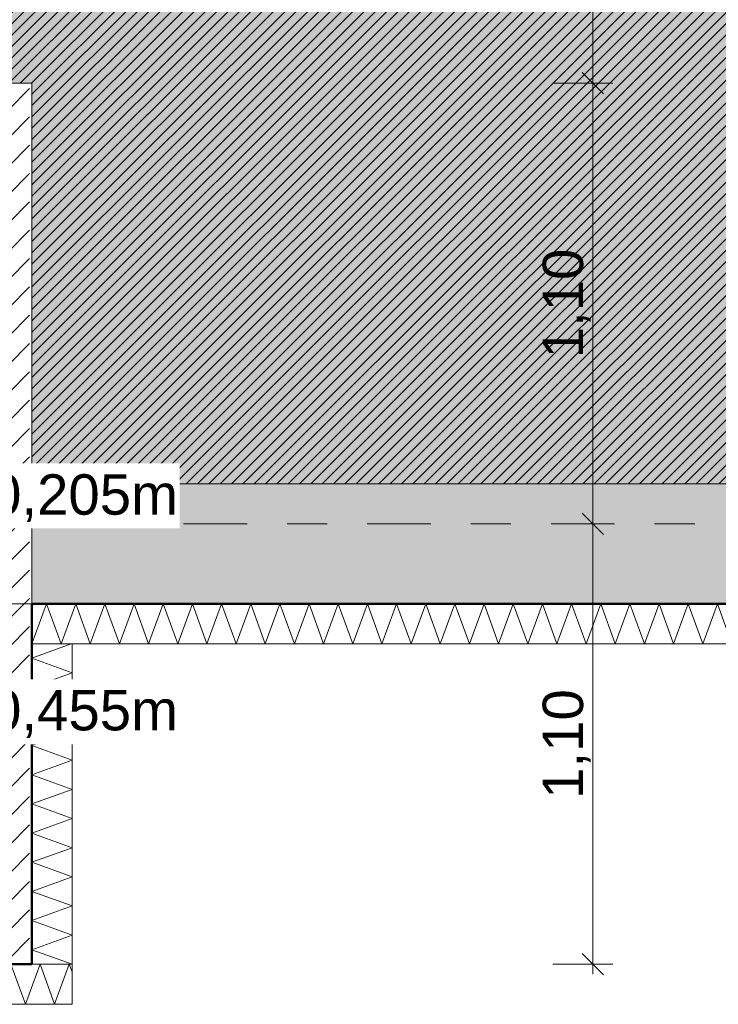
# Model space of a CAD drawing. Header units: metres. Extents: x -273 to 6, y -183 to 13.
# Tile 308 of 379: x -24.1 to -22.36, y -40.65 to -38.19. Entities that reach past the tile are written whole.
import ezdxf

# ---------------------------------------------------------------- set-up
doc = ezdxf.new("R2010")
doc.units = ezdxf.units.M
doc.header["$LTSCALE"] = 0.05
doc.header["$PDMODE"] = 1
doc.header["$PDSIZE"] = -2
doc.linetypes.add('ISO-02 Strichlinie', pattern=[3.81, 3.048, -0.762])
doc.linetypes.add('Linienart-53', pattern=[5.291531, 3.175, -1.058062, 0.352704, -0.705764])
doc.layers.get('0').update_dxf_attribs({"lineweight": 25})
for name, color, linetype, lineweight, true_color in [('00 -Bauelemente -Beton unbewehrt', 7, 'Continuous', 9, 0xf7e06e), ('00 -Bauelemente -Dämmung innen', 7, 'Continuous', 9, 0xff7fe6), ('30 -32 Gründung- 2 Flachgründungen u. Bodenplatten', 7, 'Continuous', 9, 0xff6633), ('30 -32 Gründung-4 Frostschürze', 7, 'Continuous', 9, 0x66aaff), ('70 -72 Beschriftung- 1 Beschriftung allgemein', 7, 'Continuous', 9, 0xff6633), ('70 -76 Bemaßung- 2 Allgemein', 7, 'Continuous', 5, 0x6666cc)]:
    doc.layers.add(name, color=color, linetype=linetype, lineweight=lineweight, true_color=true_color)
for name, color, linetype, lineweight in [('30 -35 Decken- 2 Beläge- Dämmung', 7, 'Continuous', 9), ('70 -71 Achsen- 1 Gebäudeachsen', 7, 'Linienart-53', 18), ('Keine', 7, 'Continuous', 9)]:
    doc.layers.add(name, color=color, linetype=linetype, lineweight=lineweight)
doc.styles.add('Arial', font='arial.ttf')
doc.dimstyles.new('k+k_klein', dxfattribs={"dimtxt": 0.100689, "dimasz": 0.05302, "dimexe": 0.05, "dimexo": 0.15, "dimgap": 0.005, "dimtad": 1, "dimdec": 3, "dimtxsty": 'Arial', "dimblk": 'VW_SLASH-2', "dimblk1": 'VW_SLASH-2', "dimblk2": 'VW_SLASH-2', "dimcen": 0, "dimdle": 0.025, "dimadec": 3, "dimazin": 0, "dimtfac": 0.75, "dimtdec": 3, "dimtix": 1, "dimtmove": 0, "dimatfit": 0, "dimldrblk": 'VW_FILLEDARROW', "dimfxl": 0.1, "dimfxlon": 1, "dimfrac": 2, "dimtolj": 1, "dimarcsym": 0})

# ---------------------------------------------------------------- blocks, each defined once
blk = doc.blocks.new('_Achsen (3D)')
at = {"layer": '70 -71 Achsen- 1 Gebäudeachsen', "transparency": 33554687}
blk.add_line((-179.668, -39.447), (3.826, -39.447), dxfattribs=at)
blk = doc.blocks.new('Gruppe-374')
at = {"color": 255, "linetype": 'Continuous', "lineweight": 5}
blk.add_wipeout([(-24.071, -39.747), (-18.021, -39.747), (-18.021, -39.647), (-24.071, -39.647)], dxfattribs=at).dxf.layer = '00 -Bauelemente -Dämmung innen'
blk = doc.blocks.new('Gruppe-375')
at = {"layer": '00 -Bauelemente -Dämmung innen', "color": 7, "transparency": 33554687, "flags": 128}
blk.add_lwpolyline([(-24.071, -39.747), (-24.0346, -39.647), (-23.9982, -39.747), (-23.9618, -39.647), (-23.9254, -39.747), (-23.889, -39.647), (-23.8526, -39.747), (-23.8162, -39.647), (-23.7798, -39.747), (-23.7434, -39.647), (-23.707, -39.747), (-23.6706, -39.647), (-23.6342, -39.747), (-23.5978, -39.647), (-23.5614, -39.747), (-23.525, -39.647), (-23.4886, -39.747), (-23.4523, -39.647), (-23.4159, -39.747), (-23.3795, -39.647), (-23.3431, -39.747), (-23.3067, -39.647), (-23.2703, -39.747), (-23.2339, -39.647), (-23.1975, -39.747), (-23.1611, -39.647), (-23.1247, -39.747), (-23.0883, -39.647), (-23.0519, -39.747), (-23.0155, -39.647), (-22.9791, -39.747), (-22.9427, -39.647), (-22.9063, -39.747), (-22.8699, -39.647), (-22.8335, -39.747), (-22.7971, -39.647), (-22.7607, -39.747), (-22.7243, -39.647), (-22.6879, -39.747), (-22.6515, -39.647), (-22.6151, -39.747), (-22.5787, -39.647), (-22.5423, -39.747), (-22.5059, -39.647), (-22.4695, -39.747), (-22.4331, -39.647), (-22.3967, -39.747), (-22.3603, -39.647), (-22.3239, -39.747)], dxfattribs=at)
blk = doc.blocks.new('Gruppe-376')
at = {"layer": '00 -Bauelemente -Dämmung innen', "color": 7, "linetype": 'Continuous', "lineweight": 9, "transparency": 33554687}
blk.add_line((-24.071, -39.647), (-24.071, -39.747), dxfattribs=at)
blk = doc.blocks.new('Gruppe-378')
at = {"color": 7, "transparency": 33554687}
blk.add_blockref('Gruppe-376', (0, 0), dxfattribs=at)
blk = doc.blocks.new('Gruppe-379')
at = {"layer": '00 -Bauelemente -Dämmung innen', "color": 7, "linetype": 'Continuous', "lineweight": 9, "transparency": 33554687}
blk.add_line((-18.021, -39.647), (-24.071, -39.647), dxfattribs=at)
blk = doc.blocks.new('Gruppe-380')
at = {"layer": '00 -Bauelemente -Dämmung innen', "color": 7, "linetype": 'Continuous', "lineweight": 9, "transparency": 33554687}
blk.add_line((-24.071, -39.747), (-18.021, -39.747), dxfattribs=at)
blk = doc.blocks.new('Gruppe-381')
at = {"color": 7, "transparency": 33554687}
for name in ['Gruppe-379', 'Gruppe-380']:
    blk.add_blockref(name, (0, 0), dxfattribs=at)
blk = doc.blocks.new('Gruppe-382')
at = {"layer": '00 -Bauelemente -Dämmung innen', "color": 7}
blk.add_blockref('Gruppe-374', (0, 0), dxfattribs=at)
at = {"color": 7, "transparency": 33554687}
for name in ['Gruppe-378', 'Gruppe-381']:
    blk.add_blockref(name, (0, 0), dxfattribs=at)
at = {"layer": '00 -Bauelemente -Dämmung innen', "color": 7, "transparency": 33554687}
blk.add_blockref('Gruppe-375', (0, 0), dxfattribs=at)
blk = doc.blocks.new('Gruppe-383')
at = {"layer": '00 -Bauelemente -Dämmung innen', "color": 7, "transparency": 33554687}
blk.add_blockref('Gruppe-382', (0, 0), dxfattribs=at)
at = {"layer": '00 -Bauelemente -Dämmung innen', "color": 0, "flags": 1}
for tag in ['prm0_value', 'prm1_value', 'prm2_value', 'prm3_value', 'prm4_value', 'prm5_value', 'prm6_value', 'IFC_UUID', 'instanceID', 'prm0_name', 'prm0_type', 'prm1_name', 'prm1_type', 'prm2_name', 'prm2_type', 'prm3_name', 'prm3_type', 'prm4_name', 'prm4_type', 'prm5_name', 'prm5_type', 'prm6_name', 'prm6_type']:
    blk.add_attdef(tag, (-24.071, -39.747), '', height=0.00018, dxfattribs=at)
blk = doc.blocks.new('Gruppe-1404')
at = {"color": 255, "linetype": 'Continuous', "lineweight": 5}
blk.add_wipeout([(-23.971, -40.547), (-23.971, -39.747), (-24.071, -39.747), (-24.071, -40.547)], dxfattribs=at).dxf.layer = '00 -Bauelemente -Dämmung innen'
blk = doc.blocks.new('Gruppe-1405')
at = {"layer": '00 -Bauelemente -Dämmung innen', "color": 7, "transparency": 33554687, "flags": 128}
blk.add_lwpolyline([(-23.971, -40.547), (-24.071, -40.5106), (-23.971, -40.4742), (-24.071, -40.4379), (-23.971, -40.4015), (-24.071, -40.3651), (-23.971, -40.3287), (-24.071, -40.2923), (-23.971, -40.2559), (-24.071, -40.2195), (-23.971, -40.1831), (-24.071, -40.1467), (-23.971, -40.1103), (-24.071, -40.0739), (-23.971, -40.0375), (-24.071, -40.0011), (-23.971, -39.9647), (-24.071, -39.9283), (-23.971, -39.8919), (-24.071, -39.8555), (-23.971, -39.8191), (-24.071, -39.7827), (-23.973, -39.747)], dxfattribs=at)
blk = doc.blocks.new('Gruppe-1406')
at = {"layer": '00 -Bauelemente -Dämmung innen', "color": 7, "linetype": 'Continuous', "lineweight": 9, "transparency": 33554687}
blk.add_line((-24.071, -40.547), (-23.971, -40.547), dxfattribs=at)
blk = doc.blocks.new('Gruppe-1407')
at = {"layer": '00 -Bauelemente -Dämmung innen', "color": 7, "linetype": 'Continuous', "lineweight": 9, "transparency": 33554687}
blk.add_line((-23.971, -39.747), (-24.071, -39.747), dxfattribs=at)
blk = doc.blocks.new('Gruppe-1408')
at = {"color": 7, "transparency": 33554687}
for name in ['Gruppe-1407', 'Gruppe-1406']:
    blk.add_blockref(name, (0, 0), dxfattribs=at)
blk = doc.blocks.new('Gruppe-1409')
at = {"layer": '00 -Bauelemente -Dämmung innen', "color": 7, "linetype": 'Continuous', "lineweight": 9, "transparency": 33554687}
blk.add_line((-24.071, -39.747), (-24.071, -40.547), dxfattribs=at)
blk = doc.blocks.new('Gruppe-1410')
at = {"layer": '00 -Bauelemente -Dämmung innen', "color": 7, "linetype": 'Continuous', "lineweight": 9, "transparency": 33554687}
blk.add_line((-23.971, -40.547), (-23.971, -39.747), dxfattribs=at)
blk = doc.blocks.new('Gruppe-1411')
at = {"color": 7, "transparency": 33554687}
for name in ['Gruppe-1409', 'Gruppe-1410']:
    blk.add_blockref(name, (0, 0), dxfattribs=at)
blk = doc.blocks.new('Gruppe-1412')
at = {"layer": '00 -Bauelemente -Dämmung innen', "color": 7}
blk.add_blockref('Gruppe-1404', (0, 0), dxfattribs=at)
at = {"color": 7, "transparency": 33554687}
for name in ['Gruppe-1408', 'Gruppe-1411']:
    blk.add_blockref(name, (0, 0), dxfattribs=at)
at = {"layer": '00 -Bauelemente -Dämmung innen', "color": 7, "transparency": 33554687}
blk.add_blockref('Gruppe-1405', (0, 0), dxfattribs=at)
blk = doc.blocks.new('Gruppe-1413')
at = {"layer": '00 -Bauelemente -Dämmung innen', "color": 7, "transparency": 33554687}
blk.add_blockref('Gruppe-1412', (0, 0), dxfattribs=at)
at = {"layer": '00 -Bauelemente -Dämmung innen', "color": 0, "flags": 1}
for tag in ['prm0_value', 'prm1_value', 'prm2_value', 'prm3_value', 'prm4_value', 'prm5_value', 'prm6_value', 'IFC_UUID', 'instanceID', 'prm0_name', 'prm0_type', 'prm1_name', 'prm1_type', 'prm2_name', 'prm2_type', 'prm3_name', 'prm3_type', 'prm4_name', 'prm4_type', 'prm5_name', 'prm5_type', 'prm6_name', 'prm6_type']:
    blk.add_attdef(tag, (-24.071, -40.547), '', height=0.00018, dxfattribs=at)
blk = doc.blocks.new('Gruppe-1414')
at = {"color": 255, "linetype": 'Continuous', "lineweight": 5}
blk.add_wipeout([(-26.271, -40.647), (-23.971, -40.647), (-23.971, -40.547), (-26.271, -40.547)], dxfattribs=at).dxf.layer = '00 -Bauelemente -Dämmung innen'
blk = doc.blocks.new('Gruppe-1415')
at = {"layer": '00 -Bauelemente -Dämmung innen', "color": 7, "transparency": 33554687, "flags": 128}
blk.add_lwpolyline([(-26.271, -40.647), (-26.2346, -40.547), (-26.1982, -40.647), (-26.1618, -40.547), (-26.1254, -40.647), (-26.089, -40.547), (-26.0526, -40.647), (-26.0162, -40.547), (-25.9798, -40.647), (-25.9434, -40.547), (-25.907, -40.647), (-25.8706, -40.547), (-25.8342, -40.647), (-25.7978, -40.547), (-25.7614, -40.647), (-25.725, -40.547), (-25.6886, -40.647), (-25.6523, -40.547), (-25.6159, -40.647), (-25.5795, -40.547), (-25.5431, -40.647), (-25.5067, -40.547), (-25.4703, -40.647), (-25.4339, -40.547), (-25.3975, -40.647), (-25.3611, -40.547), (-25.3247, -40.647), (-25.2883, -40.547), (-25.2519, -40.647), (-25.2155, -40.547), (-25.1791, -40.647), (-25.1427, -40.547), (-25.1063, -40.647), (-25.0699, -40.547), (-25.0335, -40.647), (-24.9971, -40.547), (-24.9607, -40.647), (-24.9243, -40.547), (-24.8879, -40.647), (-24.8515, -40.547), (-24.8151, -40.647), (-24.7787, -40.547), (-24.7423, -40.647), (-24.7059, -40.547), (-24.6695, -40.647), (-24.6331, -40.547), (-24.5967, -40.647), (-24.5603, -40.547), (-24.5239, -40.647), (-24.4875, -40.547), (-24.4511, -40.647), (-24.4148, -40.547), (-24.3784, -40.647), (-24.342, -40.547), (-24.3056, -40.647), (-24.2692, -40.547), (-24.2328, -40.647), (-24.1964, -40.547), (-24.16, -40.647), (-24.1236, -40.547), (-24.0872, -40.647), (-24.0508, -40.547), (-24.0144, -40.647), (-23.978, -40.547), (-23.971, -40.5662)], dxfattribs=at)
blk = doc.blocks.new('Gruppe-1416')
at = {"layer": '00 -Bauelemente -Dämmung innen', "color": 7, "linetype": 'Continuous', "lineweight": 9, "transparency": 33554687}
blk.add_line((-26.271, -40.547), (-26.271, -40.647), dxfattribs=at)
blk = doc.blocks.new('Gruppe-1417')
at = {"layer": '00 -Bauelemente -Dämmung innen', "color": 7, "linetype": 'Continuous', "lineweight": 9, "transparency": 33554687}
blk.add_line((-23.971, -40.647), (-23.971, -40.547), dxfattribs=at)
blk = doc.blocks.new('Gruppe-1418')
at = {"color": 7, "transparency": 33554687}
for name in ['Gruppe-1416', 'Gruppe-1417']:
    blk.add_blockref(name, (0, 0), dxfattribs=at)
blk = doc.blocks.new('Gruppe-1419')
at = {"layer": '00 -Bauelemente -Dämmung innen', "color": 7, "linetype": 'Continuous', "lineweight": 9, "transparency": 33554687}
blk.add_line((-23.971, -40.547), (-26.271, -40.547), dxfattribs=at)
blk = doc.blocks.new('Gruppe-1420')
at = {"layer": '00 -Bauelemente -Dämmung innen', "color": 7, "linetype": 'Continuous', "lineweight": 9, "transparency": 33554687}
blk.add_line((-26.271, -40.647), (-23.971, -40.647), dxfattribs=at)
blk = doc.blocks.new('Gruppe-1421')
at = {"color": 7, "transparency": 33554687}
for name in ['Gruppe-1419', 'Gruppe-1420']:
    blk.add_blockref(name, (0, 0), dxfattribs=at)
blk = doc.blocks.new('Gruppe-1422')
at = {"layer": '00 -Bauelemente -Dämmung innen', "color": 7}
blk.add_blockref('Gruppe-1414', (0, 0), dxfattribs=at)
at = {"color": 7, "transparency": 33554687}
for name in ['Gruppe-1418', 'Gruppe-1421']:
    blk.add_blockref(name, (0, 0), dxfattribs=at)
at = {"layer": '00 -Bauelemente -Dämmung innen', "color": 7, "transparency": 33554687}
blk.add_blockref('Gruppe-1415', (0, 0), dxfattribs=at)
blk = doc.blocks.new('Gruppe-1423')
at = {"layer": '00 -Bauelemente -Dämmung innen', "color": 7, "transparency": 33554687}
blk.add_blockref('Gruppe-1422', (0, 0), dxfattribs=at)
at = {"layer": '00 -Bauelemente -Dämmung innen', "color": 0, "flags": 1}
for tag in ['prm0_value', 'prm1_value', 'prm2_value', 'prm3_value', 'prm4_value', 'prm5_value', 'prm6_value', 'IFC_UUID', 'instanceID', 'prm0_name', 'prm0_type', 'prm1_name', 'prm1_type', 'prm2_name', 'prm2_type', 'prm3_name', 'prm3_type', 'prm4_name', 'prm4_type', 'prm5_name', 'prm5_type', 'prm6_name', 'prm6_type']:
    blk.add_attdef(tag, (-26.271, -40.647), '', height=0.00018, dxfattribs=at)
blk = doc.blocks.new('Gruppe-2374')
at = {"layer": '30 -32 Gründung- 2 Flachgründungen u. Bodenplatten', "flags": 128}
blk.add_lwpolyline([(-26.271, -38.347), (-24.071, -38.347), (-24.071, -40.547), (-26.271, -40.547)], close=True, dxfattribs=at)
at = {"color": 255}
for points in [[(-26.071, -38.7093), (-25.1426, -38.7093), (-25.1426, -38.547), (-26.071, -38.547)], [(-26.071, -39.2773), (-24.8798, -39.2773), (-24.8798, -38.7905), (-26.071, -38.7905)]]:
    blk.add_wipeout(points, dxfattribs=at).dxf.layer = '70 -72 Beschriftung- 1 Beschriftung allgemein'
at = {"layer": '70 -72 Beschriftung- 1 Beschriftung allgemein', "char_height": 0.100689, "attachment_point": 1, "line_spacing_factor": 0.970891, "style": 'Arial'}
for s, insert in [('EF 2,20/2,20m', (-26.071, -38.5741)), ('OK innen=-0,205m\\POK außen=-0,455\\PUK=-1,455m', (-26.071, -38.8175))]:
    blk.add_mtext(s, dxfattribs=dict(at, insert=insert))
blk = doc.blocks.new('_FU_2D LP5 (2D)')
at = {"color": 255}
blk.add_wipeout([(-26.27099996, -38.34704198), (-24.07099996, -38.34704198), (-24.07099996, -40.54704198), (-26.27099996, -40.54704198)], dxfattribs=at).dxf.layer = '00 -Bauelemente -Beton unbewehrt'
at = {"layer": '00 -Bauelemente -Beton unbewehrt', "linetype": 'Continuous', "lineweight": 9}
h = blk.add_hatch(dxfattribs=at)
h.set_pattern_fill('Unbew_ Beton1 1mm SRF', style=0, pattern_type=2)
h.set_pattern_definition([(45, (0, 0), (0.088388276, 0.01767774), [0.075, -0.05])])
h.paths.add_polyline_path([(-26.27099996, -38.34704198), (-24.07099996, -38.34704198), (-24.07099996, -40.54704198), (-26.27099996, -40.54704198)])
at = {"layer": '30 -35 Decken- 2 Beläge- Dämmung', "linetype": 'Continuous', "lineweight": 18, "true_color": 0xd9d9d9}
h = blk.add_hatch(dxfattribs=at)
h.set_pattern_fill('Schraffur grau', color=254, style=0, pattern_type=2)
h.set_pattern_definition([(45, (-26.550902, -25.439444), (0.014142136, -0.014142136), [])])
h.paths.add_polyline_path([(-1.67099996, -24.19704198), (-1.67099996, -18.69704198), (-0.52099996, -18.69704198), (-0.52099996, -12.94704198), (-1.67099996, -12.94704198), (-1.67099996, -8.79704198), (-6.57099996, -8.79704198), (-6.57099996, -13.79704198), (-5.52099996, -13.79704198), (-5.52099996, -34.34704198), (-20.07099996, -34.34704198), (-20.07099996, -29.09704198), (-23.17099996, -29.09704198), (-23.17099996, -33.19704198), (-24.32099996, -33.19704198), (-24.32099996, -35.17704198), (-25.07099996, -35.17704198), (-25.07099996, -38.34704198), (-24.07099996, -38.34704198), (-24.07099996, -39.34704198), (-18.02099996, -39.34704198), (-18.02099996, -38.34704198), (-15.82099996, -38.34704198), (-15.82099996, -39.34704198), (-9.77099996, -39.34704198), (-9.77099996, -38.34704198), (-7.57099996, -38.34704198), (-7.57099996, -39.34704198), (-1.19599996, -39.34704198), (-1.19599996, -38.67204198), (-0.52099996, -38.67204198), (-0.52099996, -32.29704198), (-1.52099996, -32.29704198), (-1.52099996, -30.09704198), (-0.52099996, -30.09704198), (-0.52099996, -24.19704198)])
at = {"layer": 'Keine', "linetype": 'Continuous', "lineweight": 0, "transparency": 33554511}
h = blk.add_hatch(color=43, dxfattribs=at)
h.paths.add_polyline_path([(-49.17099996, -34.09704198), (-26.02099996, -34.09704198), (-26.02099996, -33.19704198), (-27.17099996, -33.19704198), (-27.17099996, -29.19704198), (-23.17099996, -29.19704198), (-23.17099996, -33.19704198), (-24.32099996, -33.19704198), (-24.32099996, -35.17704198), (-25.07099996, -35.17704198), (-25.07099996, -38.34704198), (-24.07099996, -38.34704198), (-24.07099996, -39.34704198), (-18.02099996, -39.34704198), (-18.02099996, -38.34704198), (-15.82099996, -38.34704198), (-15.82099996, -39.34704198), (-9.77099996, -39.34704198), (-9.77099996, -38.34704198), (-7.57099996, -38.34704198), (-7.57099996, -39.34704198), (-1.19599996, -39.34704198), (-1.19599996, -38.67204198), (-0.52099996, -38.67204198), (-0.52099996, -32.29704198), (-1.52099996, -32.29704198), (-1.52099996, -30.09704198), (-0.52099996, -30.09704198), (-0.52099996, -24.19704198), (-1.67099996, -24.19704198), (-1.67099996, -18.69704198), (-0.52099996, -18.69704198), (-0.52099996, -12.94704198), (-1.67099996, -12.94704198), (-1.67099996, -8.79704198), (-6.57099996, -8.79704198), (-6.57099996, -14.59704198), (-10.77099996, -14.59704198), (-10.77099996, -8.79704198), (-14.72099996, -8.79704198), (-14.72099996, -14.24704198), (-19.12099996, -14.24704198), (-19.12099996, -8.79704198), (-24.42099996, -8.79704198), (-24.42099996, -9.44704198), (-29.02099996, -9.44704198), (-29.02099996, -8.89704198), (-49.72099996, -8.89704198), (-49.72099996, -10.69704198), (-48.84599996, -10.69704198), (-48.84599996, -12.69704198), (-49.84599996, -12.69704198), (-49.84599996, -18.94704198), (-48.84599996, -18.94704198), (-48.84599996, -20.94704198), (-49.17099996, -20.94704198)])
h.paths.add_polyline_path([(-23.67099996, -25.19704198), (-26.67099996, -25.19704198), (-26.67099996, -17.66704198), (-23.14099996, -17.66704198), (-23.14099996, -20.69704198), (-23.67099996, -20.69704198)])
h.paths.add_polyline_path([(-24.07099996, -12.79704198), (-26.27099996, -12.79704198), (-26.27099996, -10.59704198), (-24.07099996, -10.59704198)])
h.paths.add_polyline_path([(-39.67099996, -13.69704198), (-43.67099996, -13.69704198), (-43.67099996, -9.69704198), (-39.67099996, -9.69704198)])
h.paths.add_polyline_path([(-31.22099996, -25.49704198), (-35.62099996, -25.49704198), (-35.62099996, -17.39704198), (-31.22099996, -17.39704198)])
h.paths.add_polyline_path([(-6.97099996, -32.89704198), (-10.37099996, -32.89704198), (-10.37099996, -29.49704198), (-6.97099996, -29.49704198)])
h.paths.add_polyline_path([(-15.42099996, -25.19704198), (-18.42099996, -25.19704198), (-18.42099996, -17.69704198), (-15.42099996, -17.69704198)])
h.paths.add_polyline_path([(-31.42099996, -33.19704198), (-35.42099996, -33.19704198), (-35.42099996, -29.19704198), (-31.42099996, -29.19704198)])
h.paths.add_polyline_path([(-43.67099996, -29.19704198), (-39.67099996, -29.19704198), (-39.67099996, -33.19704198), (-43.67099996, -33.19704198)])
h.paths.add_polyline_path([(-10.87099996, -17.39704198), (-6.47099996, -17.39704198), (-6.47099996, -25.49704198), (-10.87099996, -25.49704198)])
h.paths.add_polyline_path([(-18.42099996, -29.69704198), (-15.42099996, -29.69704198), (-15.42099996, -32.69704198), (-18.42099996, -32.69704198)])
h.paths.add_polyline_path([(-43.87099996, -17.39704198), (-39.47099996, -17.39704198), (-39.47099996, -25.49704198), (-43.87099996, -25.49704198)])
h.paths.add_polyline_path([(-35.42099996, -9.69704198), (-31.42099996, -9.69704198), (-31.42099996, -13.69704198), (-35.42099996, -13.69704198)])
h.paths.add_polyline_path([(-24.17099996, -13.33704198), (-24.17099996, -13.79704198), (-21.77099996, -13.79704198), (-21.77099996, -17.19704198), (-24.17099996, -17.19704198), (-24.17099996, -14.83704198), (-26.00599996, -14.83704198), (-26.00599996, -13.33704198)])
at = {"layer": '00 -Bauelemente -Beton unbewehrt', "flags": 128}
blk.add_lwpolyline([(-26.27099996, -38.34704198), (-24.07099996, -38.34704198), (-24.07099996, -40.54704198), (-26.27099996, -40.54704198)], close=True, dxfattribs=at)
at = {"layer": '30 -35 Decken- 2 Beläge- Dämmung', "flags": 128}
blk.add_lwpolyline([(-5.52099996, -34.34704198), (-20.07099996, -34.34704198), (-20.07099996, -29.09704198), (-23.17099996, -29.09704198), (-23.17099996, -33.19704198), (-24.32099996, -33.19704198), (-24.32099996, -35.17704198), (-25.07099996, -35.17704198), (-25.07099996, -38.34704198), (-24.07099996, -38.34704198), (-24.07099996, -39.34704198), (-18.02099996, -39.34704198), (-18.02099996, -38.34704198), (-15.82099996, -38.34704198), (-15.82099996, -39.34704198), (-9.77099996, -39.34704198)], dxfattribs=at)
at = {"layer": 'Keine', "flags": 128}
blk.add_lwpolyline([(-49.17099996, -34.09704198), (-26.02099996, -34.09704198), (-26.02099996, -33.19704198), (-27.17099996, -33.19704198), (-27.17099996, -29.19704198), (-23.17099996, -29.19704198), (-23.17099996, -33.19704198), (-24.32099996, -33.19704198), (-24.32099996, -35.17704198), (-25.07099996, -35.17704198), (-25.07099996, -38.34704198), (-24.07099996, -38.34704198), (-24.07099996, -39.34704198), (-18.02099996, -39.34704198), (-18.02099996, -38.34704198), (-15.82099996, -38.34704198), (-15.82099996, -39.34704198), (-9.77099996, -39.34704198)], dxfattribs=at)
at = {"layer": '00 -Bauelemente -Dämmung innen', "color": 7}
blk.add_blockref('Gruppe-383', (0, 0), dxfattribs=at)
at = {"layer": '30 -32 Gründung-4 Frostschürze', "linetype": 'Continuous', "lineweight": 0, "transparency": 33554534}
blk.add_hatch(color=161, dxfattribs=at).paths.add_polyline_path([(-18.02099996, -39.64704198), (-24.07099996, -39.64704198), (-24.07099996, -39.34704198), (-18.02099996, -39.34704198)])
at = {"layer": '30 -32 Gründung- 2 Flachgründungen u. Bodenplatten', "linetype": 'ISO-02 Strichlinie', "flags": 128}
blk.add_lwpolyline([(-24.07099996, -39.64704198), (-25.37099996, -39.64704198), (-25.37099996, -38.34704198)], dxfattribs=at)
at = {"layer": '30 -32 Gründung-4 Frostschürze', "flags": 128}
blk.add_lwpolyline([(-18.02099996, -39.64704198), (-24.07099996, -39.64704198), (-24.07099996, -39.34704198), (-18.02099996, -39.34704198)], close=True, dxfattribs=at)
at = {"layer": '00 -Bauelemente -Dämmung innen', "color": 7}
blk.add_blockref('Gruppe-1413', (0, 0), dxfattribs=at)
blk.add_blockref('Gruppe-1423', (0, 0), dxfattribs=at)
at = {"layer": '30 -32 Gründung- 2 Flachgründungen u. Bodenplatten', "color": 7}
blk.add_blockref('Gruppe-2374', (0, 0), dxfattribs=at)
at = {"layer": '70 -72 Beschriftung- 1 Beschriftung allgemein', "color": 103, "lineweight": 50, "true_color": 0x66cc7f, "flags": 128}
blk.add_lwpolyline([(-49.17099996, -34.39704198), (-26.02099996, -34.39704198), (-26.02099996, -35.17704198), (-25.37099996, -35.17704198), (-25.37099996, -38.34704198), (-26.27099996, -38.34704198), (-26.27099996, -40.54704198), (-24.07099996, -40.54704198), (-24.07099996, -39.64704198), (-18.02099996, -39.64704198), (-18.02099996, -40.54704198), (-15.82099996, -40.54704198), (-15.82099996, -39.64704198), (-9.77099996, -39.64704198)], dxfattribs=at)
blk = doc.blocks.new('VW_SLASH-2')
at = {"color": 0, "linetype": 'ByBlock', "lineweight": -2, "transparency": 16777216}
blk.add_line((0.472, 0), (-1, 0), dxfattribs=at)
at = {"color": 0, "lineweight": 5, "transparency": 16777216, "flags": 128}
blk.add_lwpolyline([(0.5, 0.5), (-0.5, -0.5)], dxfattribs=at)
blk = doc.blocks.new('*D2932')
at = {"layer": '70 -76 Bemaßung- 2 Allgemein', "color": 0, "lineweight": -2}
for p, q in [((-25.071, -44.172), (-25.071, -44.322)), ((-24.071, -44.172), (-24.071, -44.322)), ((-24.124, -44.272), (-25.018, -44.272))]:
    blk.add_line(p, q, dxfattribs=at)
at = {"layer": 'Defpoints', "color": 0}
for p in [(-25.071, -38.347), (-24.071, -39.347), (-25.071, -44.272)]:
    blk.add_point(p, dxfattribs=at)
at = {"layer": '70 -76 Bemaßung- 2 Allgemein', "color": 0, "lineweight": -2, "xscale": 0.05302001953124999, "yscale": 0.05302001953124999, "zscale": 0.05302001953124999, "rotation": 180}
blk.add_blockref('VW_SLASH-2', (-25.071, -44.272), dxfattribs=at)
at = {"layer": '70 -76 Bemaßung- 2 Allgemein', "color": 0, "lineweight": -2, "xscale": 0.05302001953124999, "yscale": 0.05302001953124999, "zscale": 0.05302001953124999}
blk.add_blockref('VW_SLASH-2', (-24.071, -44.272), dxfattribs=at)
at = {"layer": '70 -76 Bemaßung- 2 Allgemein', "color": 0, "insert": (-24.571, -44.2066), "char_height": 0.10069, "attachment_point": 5, "style": 'Arial'}
blk.add_mtext('\\A1;1,00', dxfattribs=at)
blk = doc.blocks.new('VW_FILLEDARROW')
at = {"linetype": 'Continuous', "lineweight": 0, "transparency": 16777216}
blk.add_hatch(color=0, dxfattribs=at).paths.add_polyline_path([(-2.829, 0.758), (0, 0), (-2.829, -0.758)])
at = {"color": 0, "lineweight": 5, "transparency": 16777216, "flags": 128}
blk.add_lwpolyline([(-2.829, 0.758), (0, 0), (-2.829, -0.758)], close=True, dxfattribs=at)
blk = doc.blocks.new('*D2933')
at = {"layer": '70 -76 Bemaßung- 2 Allgemein', "color": 0, "lineweight": -2}
for p, q in [((-24.071, -44.172), (-24.071, -44.322)), ((-18.021, -44.172), (-18.021, -44.322)), ((-18.074, -44.272), (-24.018, -44.272))]:
    blk.add_line(p, q, dxfattribs=at)
at = {"layer": 'Defpoints', "color": 0}
for p in [(-24.071, -39.347), (-18.021, -39.647), (-24.071, -44.272)]:
    blk.add_point(p, dxfattribs=at)
at = {"layer": '70 -76 Bemaßung- 2 Allgemein', "color": 0, "lineweight": -2, "xscale": 0.05302001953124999, "yscale": 0.05302001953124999, "zscale": 0.05302001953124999, "rotation": 180}
blk.add_blockref('VW_SLASH-2', (-24.071, -44.272), dxfattribs=at)
at = {"layer": '70 -76 Bemaßung- 2 Allgemein', "color": 0, "lineweight": -2, "xscale": 0.05302001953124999, "yscale": 0.05302001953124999, "zscale": 0.05302001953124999}
blk.add_blockref('VW_SLASH-2', (-18.021, -44.272), dxfattribs=at)
at = {"layer": '70 -76 Bemaßung- 2 Allgemein', "color": 0, "insert": (-21.046, -44.2066), "char_height": 0.10069, "attachment_point": 5, "style": 'Arial'}
blk.add_mtext('\\A1;6,05', dxfattribs=at)
blk = doc.blocks.new('*D3148')
at = {"layer": '70 -76 Bemaßung- 2 Allgemein', "color": 0, "lineweight": -2}
for p, q in [((-25.171, -43.672), (-25.171, -43.822)), ((-24.071, -43.672), (-24.071, -43.822)), ((-24.124, -43.772), (-25.118, -43.772))]:
    blk.add_line(p, q, dxfattribs=at)
at = {"layer": 'Defpoints', "color": 0}
for p in [(-25.171, -40.547), (-24.071, -40.547), (-25.171, -43.772)]:
    blk.add_point(p, dxfattribs=at)
at = {"layer": '70 -76 Bemaßung- 2 Allgemein', "color": 0, "lineweight": -2, "xscale": 0.05302001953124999, "yscale": 0.05302001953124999, "zscale": 0.05302001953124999, "rotation": 180}
blk.add_blockref('VW_SLASH-2', (-25.171, -43.772), dxfattribs=at)
at = {"layer": '70 -76 Bemaßung- 2 Allgemein', "color": 0, "lineweight": -2, "xscale": 0.05302001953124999, "yscale": 0.05302001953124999, "zscale": 0.05302001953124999}
blk.add_blockref('VW_SLASH-2', (-24.071, -43.772), dxfattribs=at)
at = {"layer": '70 -76 Bemaßung- 2 Allgemein', "color": 0, "insert": (-24.621, -43.7066), "char_height": 0.10069, "attachment_point": 5, "style": 'Arial'}
blk.add_mtext('\\A1;1,10', dxfattribs=at)
blk = doc.blocks.new('*D3149')
at = {"layer": '70 -76 Bemaßung- 2 Allgemein', "color": 0, "lineweight": -2}
for p, q in [((-24.071, -43.672), (-24.071, -43.822)), ((-23.971, -43.672), (-23.971, -43.822)), ((-24.124, -43.772), (-24.177, -43.772)), ((-23.971, -43.772), (-24.071, -43.772)), ((-23.918, -43.772), (-23.865, -43.772))]:
    blk.add_line(p, q, dxfattribs=at)
at = {"layer": 'Defpoints', "color": 0}
for p in [(-24.071, -40.547), (-23.971, -40.647), (-24.071, -43.772)]:
    blk.add_point(p, dxfattribs=at)
at = {"layer": '70 -76 Bemaßung- 2 Allgemein', "color": 0, "lineweight": -2, "xscale": 0.05302001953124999, "yscale": 0.05302001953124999, "zscale": 0.05302001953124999}
blk.add_blockref('VW_SLASH-2', (-24.071, -43.772), dxfattribs=at)
at = {"layer": '70 -76 Bemaßung- 2 Allgemein', "color": 0, "lineweight": -2, "xscale": 0.05302001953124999, "yscale": 0.05302001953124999, "zscale": 0.05302001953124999, "rotation": 180}
blk.add_blockref('VW_SLASH-2', (-23.971, -43.772), dxfattribs=at)
at = {"layer": '70 -76 Bemaßung- 2 Allgemein', "color": 0, "insert": (-24.021, -43.9837), "char_height": 0.10069, "attachment_point": 5, "style": 'Arial'}
blk.add_mtext('\\A1;10', dxfattribs=at)
blk = doc.blocks.new('*D3150')
at = {"layer": '70 -76 Bemaßung- 2 Allgemein', "color": 0, "lineweight": -2}
for p, q in [((-23.971, -43.672), (-23.971, -43.822)), ((-18.121, -43.672), (-18.121, -43.822)), ((-18.174, -43.772), (-23.918, -43.772))]:
    blk.add_line(p, q, dxfattribs=at)
at = {"layer": 'Defpoints', "color": 0}
for p in [(-23.971, -40.647), (-18.121, -40.647), (-23.971, -43.772)]:
    blk.add_point(p, dxfattribs=at)
at = {"layer": '70 -76 Bemaßung- 2 Allgemein', "color": 0, "lineweight": -2, "xscale": 0.05302001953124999, "yscale": 0.05302001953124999, "zscale": 0.05302001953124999, "rotation": 180}
blk.add_blockref('VW_SLASH-2', (-23.971, -43.772), dxfattribs=at)
at = {"layer": '70 -76 Bemaßung- 2 Allgemein', "color": 0, "lineweight": -2, "xscale": 0.05302001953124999, "yscale": 0.05302001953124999, "zscale": 0.05302001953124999}
blk.add_blockref('VW_SLASH-2', (-18.121, -43.772), dxfattribs=at)
at = {"layer": '70 -76 Bemaßung- 2 Allgemein', "color": 0, "insert": (-21.046, -43.7066), "char_height": 0.10069, "attachment_point": 5, "style": 'Arial'}
blk.add_mtext('\\A1;5,85', dxfattribs=at)
blk = doc.blocks.new('*D3401')
at = {"layer": '70 -76 Bemaßung- 2 Allgemein', "color": 0, "lineweight": -2}
for p, q in [((-22.771, -35.177), (-22.621, -35.177)), ((-22.671, -38.294), (-22.671, -35.2301)), ((-22.771, -38.347), (-22.621, -38.347))]:
    blk.add_line(p, q, dxfattribs=at)
at = {"layer": 'Defpoints', "color": 0}
for p in [(-24.321, -35.177), (-22.671, -35.177), (-24.071, -38.347)]:
    blk.add_point(p, dxfattribs=at)
at = {"layer": '70 -76 Bemaßung- 2 Allgemein', "color": 0, "lineweight": -2, "xscale": 0.05302001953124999, "yscale": 0.05302001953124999, "zscale": 0.05302001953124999}
for p, rotation in [((-22.671, -35.177), 90), ((-22.671, -38.347), 270)]:
    blk.add_blockref('VW_SLASH-2', p, dxfattribs=dict(at, rotation=rotation))
at = {"layer": '70 -76 Bemaßung- 2 Allgemein', "color": 0, "insert": (-22.7365, -36.762), "char_height": 0.10069, "attachment_point": 5, "rotation": 90, "style": 'Arial'}
blk.add_mtext('\\A1;3,17', dxfattribs=at)
blk = doc.blocks.new('*D3402')
at = {"layer": '70 -76 Bemaßung- 2 Allgemein', "color": 0, "lineweight": -2}
for p, q in [((-22.771, -38.347), (-22.621, -38.347)), ((-22.671, -39.394), (-22.671, -38.4001)), ((-22.771, -39.447), (-22.621, -39.447))]:
    blk.add_line(p, q, dxfattribs=at)
at = {"layer": 'Defpoints', "color": 0}
for p in [(-24.071, -38.347), (-22.671, -38.347), (-24.071, -39.447)]:
    blk.add_point(p, dxfattribs=at)
at = {"layer": '70 -76 Bemaßung- 2 Allgemein', "color": 0, "lineweight": -2, "xscale": 0.05302001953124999, "yscale": 0.05302001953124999, "zscale": 0.05302001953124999}
for p, rotation in [((-22.671, -38.347), 90), ((-22.671, -39.447), 270)]:
    blk.add_blockref('VW_SLASH-2', p, dxfattribs=dict(at, rotation=rotation))
at = {"layer": '70 -76 Bemaßung- 2 Allgemein', "color": 0, "insert": (-22.7365, -38.897), "char_height": 0.10069, "attachment_point": 5, "rotation": 90, "style": 'Arial'}
blk.add_mtext('\\A1;1,10', dxfattribs=at)
blk = doc.blocks.new('*D3403')
at = {"layer": '70 -76 Bemaßung- 2 Allgemein', "color": 0, "lineweight": -2}
for p, q in [((-22.771, -39.447), (-22.621, -39.447)), ((-22.671, -40.494), (-22.671, -39.5001)), ((-22.771, -40.547), (-22.621, -40.547))]:
    blk.add_line(p, q, dxfattribs=at)
at = {"layer": 'Defpoints', "color": 0}
for p in [(-24.071, -39.447), (-22.671, -39.447), (-24.071, -40.547)]:
    blk.add_point(p, dxfattribs=at)
at = {"layer": '70 -76 Bemaßung- 2 Allgemein', "color": 0, "lineweight": -2, "xscale": 0.05302001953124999, "yscale": 0.05302001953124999, "zscale": 0.05302001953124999}
for p, rotation in [((-22.671, -39.447), 90), ((-22.671, -40.547), 270)]:
    blk.add_blockref('VW_SLASH-2', p, dxfattribs=dict(at, rotation=rotation))
at = {"layer": '70 -76 Bemaßung- 2 Allgemein', "color": 0, "insert": (-22.7365, -39.997), "char_height": 0.10069, "attachment_point": 5, "rotation": 90, "style": 'Arial'}
blk.add_mtext('\\A1;1,10', dxfattribs=at)
blk = doc.blocks.new('Gruppe-2889')
at = {"color": 255}
for points in [[(-25.2192, -39.4588), (-23.7026, -39.4588), (-23.7026, -39.2965), (-25.2192, -39.2965)], [(-25.2192, -39.9975), (-23.7026, -39.9975), (-23.7026, -39.8353), (-25.2192, -39.8353)]]:
    blk.add_wipeout(points, dxfattribs=at).dxf.layer = '70 -72 Beschriftung- 1 Beschriftung allgemein'
at = {"layer": '30 -32 Gründung- 2 Flachgründungen u. Bodenplatten', "linetype": 'Continuous', "lineweight": 0, "transparency": 33554687}
for points in [[(-25.2192, -39.4588), (-25.031, -39.647), (-24.8428, -39.4588)], [(-25.2192, -39.8353), (-25.031, -39.647), (-24.8428, -39.8353)]]:
    blk.add_hatch(color=7, dxfattribs=at).paths.add_polyline_path(points)
at = {"layer": '30 -32 Gründung- 2 Flachgründungen u. Bodenplatten', "flags": 128}
for points in [[(-25.2192, -39.4588), (-25.031, -39.647), (-24.8428, -39.4588)], [(-25.2192, -39.8353), (-25.031, -39.647), (-24.8428, -39.8353)]]:
    blk.add_lwpolyline(points, close=True, dxfattribs=at)
at = {"layer": '70 -72 Beschriftung- 1 Beschriftung allgemein', "char_height": 0.100689, "attachment_point": 2, "line_spacing_factor": 0.970891, "style": 'Arial'}
for s, insert in [('OK Fundament -0,205m', (-24.4609, -39.3236)), ('OK Fundament -0,455m', (-24.4609, -39.8623))]:
    blk.add_mtext(s, dxfattribs=dict(at, insert=insert))
blk = doc.blocks.new('Gruppe-2787')
at = {"layer": '70 -76 Bemaßung- 2 Allgemein'}
for base, p1, p2, text, picture, middle in [((-25.07099996, -44.27204198), (-24.07099996, -39.34704198), (-25.07099996, -38.34704198), '1,00', '*D2932', (-24.57099996, -44.20657844)), ((-24.07099996, -44.27204198), (-18.02099996, -39.64704198), (-24.07099996, -39.34704198), '6,05', '*D2933', (-21.04599996, -44.20657844))]:
    dim = blk.add_linear_dim(base=base, p1=p1, p2=p2, text=text, dimstyle='k+k_klein', override={"dimtxt": 0.100689, "dimgap": 0.005, "dimdec": 8, "dimpost": '<>', "dimtxsty": 'Arial', "dimtmove": 2}, dxfattribs=at)
    dim.commit()
    dim.dimension.update_dxf_attribs({"geometry": picture, "text_midpoint": middle})
blk = doc.blocks.new('Gruppe-2791')
at = {"layer": '70 -76 Bemaßung- 2 Allgemein'}
for base, p1, p2, text, override, picture, middle in [((-25.17099996, -43.77204198), (-24.07099996, -40.54704198), (-25.17099996, -40.54704198), '1,10', {"dimtxt": 0.100689, "dimgap": 0.005, "dimdec": 8, "dimpost": '<>', "dimtxsty": 'Arial', "dimtmove": 2}, '*D3148', (-24.62099996, -43.70657844)), ((-24.07099996, -43.77204198), (-23.97099996, -40.64704198), (-24.07099996, -40.54704198), '10', {"dimtxt": 0.100689, "dimgap": 0.005, "dimdec": 8, "dimpost": '<>', "dimtxsty": 'Arial', "dimtix": 0, "dimtmove": 2}, '*D3149', (-24.02099996, -43.98374666)), ((-23.97099996, -43.77204198), (-18.12099996, -40.64704198), (-23.97099996, -40.64704198), '5,85', {"dimtxt": 0.100689, "dimgap": 0.005, "dimdec": 8, "dimpost": '<>', "dimtxsty": 'Arial', "dimtmove": 2}, '*D3150', (-21.04599996, -43.70657844))]:
    dim = blk.add_linear_dim(base=base, p1=p1, p2=p2, text=text, dimstyle='k+k_klein', override=override, dxfattribs=at)
    dim.commit()
    dim.dimension.update_dxf_attribs({"geometry": picture, "text_midpoint": middle})
blk = doc.blocks.new('Gruppe-2798')
at = {"layer": '70 -76 Bemaßung- 2 Allgemein'}
for base, p1, p2, text, picture, middle in [((-22.67099996, -35.17704198), (-24.07099996, -38.34704198), (-24.32099996, -35.17704198), '3,17', '*D3401', (-22.7364635, -36.76204198)), ((-22.67099996, -38.34704198), (-24.07099996, -39.44704198), (-24.07099996, -38.34704198), '1,10', '*D3402', (-22.7364635, -38.89704198)), ((-22.67099996, -39.44704198), (-24.07099996, -40.54704198), (-24.07099996, -39.44704198), '1,10', '*D3403', (-22.7364635, -39.99704198))]:
    dim = blk.add_linear_dim(base=base, p1=p1, p2=p2, angle=270, text=text, dimstyle='k+k_klein', override={"dimtxt": 0.100689, "dimgap": 0.005, "dimdec": 8, "dimpost": '<>', "dimtxsty": 'Arial', "dimtmove": 2}, dxfattribs=at)
    dim.commit()
    dim.dimension.update_dxf_attribs({"geometry": picture, "text_midpoint": middle})
blk = doc.blocks.new('_FU_2D Bemaßung_ Beschriftung (3D)')
at = {"layer": '70 -76 Bemaßung- 2 Allgemein'}
for name in ['Gruppe-2798', 'Gruppe-2787', 'Gruppe-2791']:
    blk.add_blockref(name, (0, 0), dxfattribs=at)
at = {"layer": '70 -72 Beschriftung- 1 Beschriftung allgemein', "color": 7}
blk.add_blockref('Gruppe-2889', (0, 0), dxfattribs=at)

msp = doc.modelspace()

# ---------------------------------------------------------------- block references
at = {"layer": 'Keine', "color": 1}
msp.add_blockref('_Achsen (3D)', (0, 0), dxfattribs=at)

# ---------------------------------------------------------------- next in the draw order: block references
msp.add_blockref('_FU_2D LP5 (2D)', (0, 0), dxfattribs=at)

# ---------------------------------------------------------------- next in the draw order: block references
msp.add_blockref('_FU_2D Bemaßung_ Beschriftung (3D)', (0, 0), dxfattribs=at)

doc.saveas('drawing.dxf')
